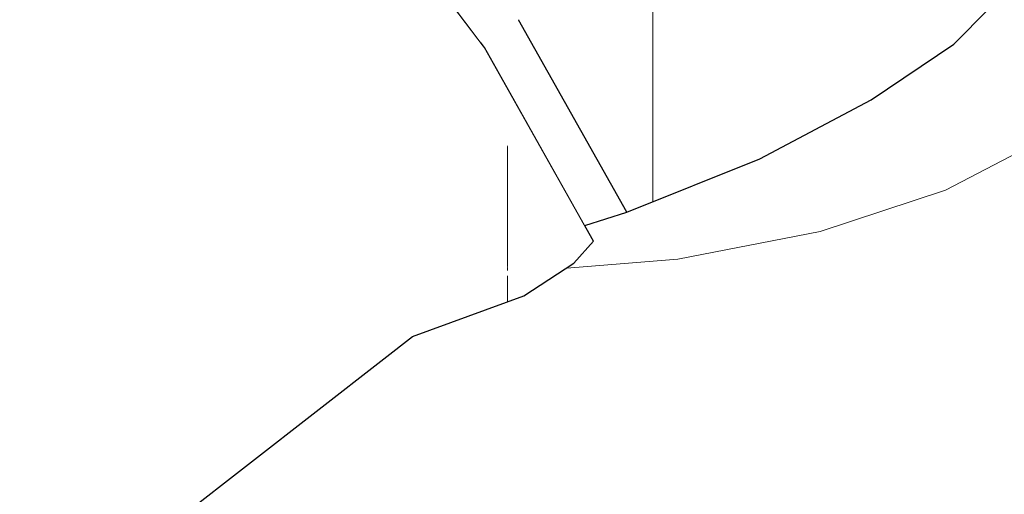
# Model space of a CAD drawing. Header units: millimetres. Extents: x -36478 to 31050, y -14815 to 11827.
# Tile 283 of 656: x -14688 to -14597, y 10554 to 10598. Entities that reach past the tile are written whole.
import ezdxf

# ---------------------------------------------------------------- set-up
doc = ezdxf.new("R2010")
doc.units = ezdxf.units.MM
doc.header["$MEASUREMENT"] = 0
doc.linetypes.add('Wipeout_Contour', pattern=[1000, 0, -1000])
doc.layers.add('Nové_Konstrukce - krov', color=7, linetype='Continuous')
doc.layers.add('Nové_Výplně - Povrchové', color=7, linetype='Continuous')

# ---------------------------------------------------------------- blocks, each defined once
blk = doc.blocks.new('*X13')
at = {"layer": 'Nové_Výplně - Povrchové', "color": 21, "linetype": 'Continuous', "lineweight": 20, "true_color": 0xffaaaa}
for p, q in [((-14602.702, 10582.401), (-14593.392, 10587.267)), ((-14688.529, 10582.748), (-14685.117, 10581.379)), ((-14614.179, 10578.608), (-14602.702, 10582.401)), ((-14685.117, 10581.379), (-14681.496, 10580.125)), ((-14681.496, 10580.125), (-14669.052, 10577.023)), ((-14627.238, 10576.08), (-14614.179, 10578.608)), ((-14669.052, 10577.023), (-14655.393, 10575.267)), ((-14641.214, 10574.947), (-14627.238, 10576.08)), ((-14655.393, 10575.267), (-14641.214, 10574.947))]:
    blk.add_line(p, q, dxfattribs=at)
blk = doc.blocks.new('výplň_6_1', base_point=(0, 0))
at = {"layer": 'Nové_Výplně - Povrchové', "color": 21, "linetype": 'Continuous', "lineweight": 20, "true_color": 0xffaaaa}
blk.add_blockref('*X13', (0, 0), dxfattribs=at)
blk = doc.blocks.new('výplň_140_1', base_point=(0, 0))
at = {"color": 254, "linetype": 'Wipeout_Contour', "lineweight": 0, "ltscale": 90342.651061}
blk.add_wipeout([(-14641.852, 10598.048), (-14645.367, 10596.005), (-14644.992, 10595.509), (-14635.786, 10579.157), (-14631.907, 10580.382)], dxfattribs=at).dxf.layer = 'Nové_Výplně - Povrchové'
blk = doc.blocks.new('výplň_142_1', base_point=(0, 0))
at = {"color": 254, "linetype": 'Wipeout_Contour', "lineweight": 0, "ltscale": 72214.93722}
blk.add_wipeout([(-14609.516, 10590.686), (-14601.919, 10595.79), (-14613.793, 10616.882), (-14621.195, 10611.43)], dxfattribs=at).dxf.layer = 'Nové_Výplně - Povrchové'
blk = doc.blocks.new('výplň_143_1', base_point=(0, 0))
at = {"color": 254, "linetype": 'Wipeout_Contour', "lineweight": 0, "ltscale": 72207.296714}
blk.add_wipeout([(-14601.919, 10595.79), (-14598.674, 10599.073), (-14610.364, 10619.836), (-14613.793, 10616.882)], dxfattribs=at).dxf.layer = 'Nové_Výplně - Povrchové'
blk = doc.blocks.new('*X289')
at = {"layer": 'Nové_Výplně - Povrchové', "color": 21, "linetype": 'Continuous', "lineweight": 20, "true_color": 0xffaaaa}
blk.add_line((-14629.538, 10602.715), (-14629.538, 10581.335), dxfattribs=at)
blk = doc.blocks.new('výplň_144_1', base_point=(0, 0))
at = {"color": 254, "linetype": 'Wipeout_Contour', "lineweight": 0, "ltscale": 72250.812574}
blk.add_wipeout([(-14641.852, 10598.048), (-14631.907, 10580.382), (-14619.724, 10585.283), (-14630.784, 10604.929)], dxfattribs=at).dxf.layer = 'Nové_Výplně - Povrchové'
at = {"layer": 'Nové_Výplně - Povrchové', "color": 21, "linetype": 'Continuous', "lineweight": 20, "true_color": 0xffaaaa}
blk.add_blockref('*X289', (0, 0), dxfattribs=at)
blk = doc.blocks.new('*X291')
at = {"layer": 'Nové_Výplně - Povrchové', "color": 21, "linetype": 'Continuous', "lineweight": 20, "true_color": 0xffaaaa}
blk.add_line((-14629.538, 10605.774), (-14629.538, 10602.715), dxfattribs=at)
blk = doc.blocks.new('výplň_145_1', base_point=(0, 0))
at = {"color": 254, "linetype": 'Wipeout_Contour', "lineweight": 0, "ltscale": 72229.886378}
blk.add_wipeout([(-14619.724, 10585.283), (-14609.516, 10590.686), (-14621.195, 10611.43), (-14630.784, 10604.929)], dxfattribs=at).dxf.layer = 'Nové_Výplně - Povrchové'
at = {"layer": 'Nové_Výplně - Povrchové', "color": 21, "linetype": 'Continuous', "lineweight": 20, "true_color": 0xffaaaa}
blk.add_blockref('*X291', (0, 0), dxfattribs=at)
blk = doc.blocks.new('výplň_181_1', base_point=(0, 0))
at = {"color": 254, "linetype": 'Wipeout_Contour', "lineweight": 0, "ltscale": 72341.088331}
blk.add_wipeout([(-14654.181, 10614.329), (-14657.143, 10611.556), (-14645.367, 10596.005), (-14641.852, 10598.048)], dxfattribs=at).dxf.layer = 'Nové_Výplně - Povrchové'
blk = doc.blocks.new('výplň_204_1', base_point=(0, 0))
at = {"color": 254, "linetype": 'Wipeout_Contour', "lineweight": 0, "ltscale": 72298.229277}
blk.add_wipeout([(-14654.205, 10566.929), (-14651.575, 10568.974), (-14660.572, 10584.957), (-14663.202, 10582.911)], dxfattribs=at).dxf.layer = 'Nové_Výplně - Povrchové'
blk = doc.blocks.new('*X411')
at = {"layer": 'Nové_Výplně - Povrchové', "color": 21, "linetype": 'Continuous', "lineweight": 20, "true_color": 0xffaaaa}
for p, q in [((-14642.88, 10575.391), (-14642.88, 10575.029)), ((-14642.88, 10574.529), (-14642.88, 10572.153))]:
    blk.add_line(p, q, dxfattribs=at)
blk = doc.blocks.new('výplň_205_1', base_point=(0, 0))
at = {"color": 254, "linetype": 'Wipeout_Contour', "lineweight": 0, "ltscale": 72285.981977}
blk.add_wipeout([(-14651.391, 10590.509), (-14660.572, 10584.957), (-14651.575, 10568.974), (-14641.368, 10572.706)], dxfattribs=at).dxf.layer = 'Nové_Výplně - Povrchové'
at = {"layer": 'Nové_Výplně - Povrchové', "color": 21, "linetype": 'Continuous', "lineweight": 20, "true_color": 0xffaaaa}
blk.add_blockref('*X411', (0, 0), dxfattribs=at)
blk = doc.blocks.new('*X413')
at = {"layer": 'Nové_Výplně - Povrchové', "color": 21, "linetype": 'Continuous', "lineweight": 20, "true_color": 0xffaaaa}
blk.add_line((-14642.88, 10586.514), (-14642.88, 10575.391), dxfattribs=at)
blk = doc.blocks.new('výplň_206_1', base_point=(0, 0))
at = {"color": 254, "linetype": 'Wipeout_Contour', "lineweight": 0, "ltscale": 72272.136699}
blk.add_wipeout([(-14641.368, 10572.706), (-14636.798, 10575.711), (-14646.955, 10593.752), (-14651.391, 10590.509)], dxfattribs=at).dxf.layer = 'Nové_Výplně - Povrchové'
at = {"layer": 'Nové_Výplně - Povrchové', "color": 21, "linetype": 'Continuous', "lineweight": 20, "true_color": 0xffaaaa}
blk.add_blockref('*X413', (0, 0), dxfattribs=at)
blk = doc.blocks.new('výplň_207_1', base_point=(0, 0))
at = {"color": 254, "linetype": 'Wipeout_Contour', "lineweight": 0, "ltscale": 72267.679379}
blk.add_wipeout([(-14636.798, 10575.711), (-14634.983, 10577.731), (-14644.992, 10595.509), (-14646.955, 10593.752)], dxfattribs=at).dxf.layer = 'Nové_Výplně - Povrchové'
blk = doc.blocks.new('výplň_208_1', base_point=(0, 0))
at = {"color": 254, "linetype": 'Wipeout_Contour', "lineweight": 0, "ltscale": 72344.611485}
blk.add_wipeout([(-14657.398, 10611.893), (-14659.545, 10610.379), (-14646.955, 10593.752), (-14644.992, 10595.509)], dxfattribs=at).dxf.layer = 'Nové_Výplně - Povrchové'
blk = doc.blocks.new('výplň_222_1', base_point=(0, 0))
at = {"color": 254, "linetype": 'Wipeout_Contour', "lineweight": 0, "ltscale": 72349.116399}
blk.add_wipeout([(-14651.391, 10590.509), (-14646.955, 10593.752), (-14659.545, 10610.379), (-14663.815, 10606.917)], dxfattribs=at).dxf.layer = 'Nové_Výplně - Povrchové'
blk = doc.blocks.new('výplň_223_1', base_point=(0, 0))
at = {"color": 254, "linetype": 'Wipeout_Contour', "lineweight": 0, "ltscale": 72366.857414}
blk.add_wipeout([(-14660.572, 10584.957), (-14671.726, 10599.686), (-14674.356, 10597.641), (-14663.202, 10582.911)], dxfattribs=at).dxf.layer = 'Nové_Výplně - Povrchové'
blk = doc.blocks.new('výplň_224_1', base_point=(0, 0))
at = {"color": 254, "linetype": 'Wipeout_Contour', "lineweight": 0, "ltscale": 72358.526718}
blk.add_wipeout([(-14660.572, 10584.957), (-14651.391, 10590.509), (-14663.815, 10606.917), (-14671.726, 10599.686)], dxfattribs=at).dxf.layer = 'Nové_Výplně - Povrchové'
blk = doc.blocks.new('výplň_225_1', base_point=(0, 0))
at = {"color": 254, "linetype": 'Wipeout_Contour', "lineweight": 0, "ltscale": 72460.52566}
blk.add_wipeout([(-14801.607, 10498.668), (-14790.454, 10483.938), (-14663.202, 10582.911), (-14674.356, 10597.641)], dxfattribs=at).dxf.layer = 'Nové_Výplně - Povrchové'
blk = doc.blocks.new('výplň_226_1', base_point=(0, 0))
at = {"color": 254, "linetype": 'Wipeout_Contour', "lineweight": 0, "ltscale": 90518.027594}
blk.add_wipeout([(-14790.454, 10483.938), (-14788.85, 10481.82), (-14781.17, 10468.178), (-14654.205, 10566.929), (-14663.202, 10582.911)], dxfattribs=at).dxf.layer = 'Nové_Výplně - Povrchové'
blk = doc.blocks.new('výplň_227_1', base_point=(0, 0))
at = {"color": 254, "linetype": 'Wipeout_Contour', "lineweight": 0, "ltscale": 72438.475738}
blk.add_wipeout([(-14674.356, 10597.641), (-14671.726, 10599.686), (-14684.696, 10612.715), (-14687.326, 10610.67)], dxfattribs=at).dxf.layer = 'Nové_Výplně - Povrchové'
blk = doc.blocks.new('výplň_228_1', base_point=(0, 0))
at = {"color": 254, "linetype": 'Wipeout_Contour', "lineweight": 0, "ltscale": 90679.985931}
blk.add_wipeout([(-14814.385, 10511.847), (-14802.696, 10500.105), (-14801.607, 10498.668), (-14674.356, 10597.641), (-14687.326, 10610.67)], dxfattribs=at).dxf.layer = 'Nové_Výplně - Povrchové'
blk = doc.blocks.new('výplň_231_1', base_point=(0, 0))
at = {"color": 254, "linetype": 'Wipeout_Contour', "lineweight": 0, "ltscale": 90774.545157}
blk.add_wipeout([(-14701.72, 10621.602), (-14828.075, 10523.326), (-14818.797, 10516.279), (-14814.385, 10511.847), (-14687.326, 10610.67)], dxfattribs=at).dxf.layer = 'Nové_Výplně - Povrchové'

msp = doc.modelspace()

# ---------------------------------------------------------------- block references
at = {"layer": 'Nové_Výplně - Povrchové', "color": 21, "linetype": 'Continuous', "lineweight": 20, "true_color": 0xffaaaa}
msp.add_blockref('výplň_6_1', (0, 0), dxfattribs=at)

# ---------------------------------------------------------------- next in the draw order: block references
for name in ['výplň_142_1', 'výplň_140_1', 'výplň_204_1']:
    msp.add_blockref(name, (0, 0), dxfattribs=at)

# ---------------------------------------------------------------- next in the draw order: block references
for name in ['výplň_143_1', 'výplň_144_1']:
    msp.add_blockref(name, (0, 0), dxfattribs=at)

# ---------------------------------------------------------------- next in the draw order: linework, layer by layer
at = {"layer": 'Nové_Konstrukce - krov', "color": 1, "linetype": 'Continuous', "lineweight": 25}
msp.add_line((-14601.919, 10595.79), (-14598.674, 10599.073), dxfattribs=at)

# ---------------------------------------------------------------- next in the draw order: block references
at = {"layer": 'Nové_Výplně - Povrchové', "color": 21, "linetype": 'Continuous', "lineweight": 20, "true_color": 0xffaaaa}
for name in ['výplň_181_1', 'výplň_145_1', 'výplň_205_1']:
    msp.add_blockref(name, (0, 0), dxfattribs=at)

# ---------------------------------------------------------------- next in the draw order: linework, layer by layer
at = {"layer": 'Nové_Konstrukce - krov', "color": 1, "linetype": 'Continuous', "lineweight": 25}
for p, q in [((-14609.516, 10590.686), (-14601.919, 10595.79)), ((-14619.724, 10585.283), (-14609.516, 10590.686)), ((-14631.907, 10580.382), (-14619.724, 10585.283))]:
    msp.add_line(p, q, dxfattribs=at)

# ---------------------------------------------------------------- next in the draw order: block references
at = {"layer": 'Nové_Výplně - Povrchové', "color": 21, "linetype": 'Continuous', "lineweight": 20, "true_color": 0xffaaaa}
msp.add_blockref('výplň_206_1', (0, 0), dxfattribs=at)

# ---------------------------------------------------------------- next in the draw order: linework, layer by layer
at = {"layer": 'Nové_Konstrukce - krov', "color": 1, "linetype": 'Continuous', "lineweight": 25}
msp.add_line((-14651.575, 10568.974), (-14641.368, 10572.706), dxfattribs=at)

# ---------------------------------------------------------------- next in the draw order: block references
at = {"layer": 'Nové_Výplně - Povrchové', "color": 21, "linetype": 'Continuous', "lineweight": 20, "true_color": 0xffaaaa}
msp.add_blockref('výplň_207_1', (0, 0), dxfattribs=at)

# ---------------------------------------------------------------- next in the draw order: linework, layer by layer
at = {"layer": 'Nové_Konstrukce - krov', "color": 1, "linetype": 'Continuous', "lineweight": 25}
for p, q in [((-14631.907, 10580.382), (-14641.852, 10598.048)), ((-14635.786, 10579.157), (-14631.907, 10580.382)), ((-14636.798, 10575.711), (-14634.983, 10577.731)), ((-14641.368, 10572.706), (-14636.798, 10575.711))]:
    msp.add_line(p, q, dxfattribs=at)

# ---------------------------------------------------------------- next in the draw order: block references
at = {"layer": 'Nové_Výplně - Povrchové', "color": 21, "linetype": 'Continuous', "lineweight": 20, "true_color": 0xffaaaa}
msp.add_blockref('výplň_208_1', (0, 0), dxfattribs=at)

# ---------------------------------------------------------------- next in the draw order: linework, layer by layer
at = {"layer": 'Nové_Konstrukce - krov', "color": 1, "linetype": 'Continuous', "lineweight": 25}
msp.add_line((-14634.983, 10577.731), (-14644.992, 10595.509), dxfattribs=at)

# ---------------------------------------------------------------- next in the draw order: block references
at = {"layer": 'Nové_Výplně - Povrchové', "color": 21, "linetype": 'Continuous', "lineweight": 20, "true_color": 0xffaaaa}
msp.add_blockref('výplň_222_1', (0, 0), dxfattribs=at)

# ---------------------------------------------------------------- next in the draw order: block references
msp.add_blockref('výplň_223_1', (0, 0), dxfattribs=at)

# ---------------------------------------------------------------- next in the draw order: block references
msp.add_blockref('výplň_224_1', (0, 0), dxfattribs=at)

# ---------------------------------------------------------------- next in the draw order: linework, layer by layer
at = {"layer": 'Nové_Konstrukce - krov', "color": 1, "linetype": 'Continuous', "lineweight": 25}
msp.add_line((-14644.992, 10595.509), (-14657.398, 10611.893), dxfattribs=at)

# ---------------------------------------------------------------- next in the draw order: block references
at = {"layer": 'Nové_Výplně - Povrchové', "color": 21, "linetype": 'Continuous', "lineweight": 20, "true_color": 0xffaaaa}
msp.add_blockref('výplň_225_1', (0, 0), dxfattribs=at)

# ---------------------------------------------------------------- next in the draw order: block references
for name in ['výplň_227_1', 'výplň_226_1']:
    msp.add_blockref(name, (0, 0), dxfattribs=at)

# ---------------------------------------------------------------- next in the draw order: linework, layer by layer
at = {"layer": 'Nové_Konstrukce - krov', "color": 1, "linetype": 'Continuous', "lineweight": 25}
msp.add_line((-14654.205, 10566.929), (-14651.575, 10568.974), dxfattribs=at)

# ---------------------------------------------------------------- next in the draw order: block references
at = {"layer": 'Nové_Výplně - Povrchové', "color": 21, "linetype": 'Continuous', "lineweight": 20, "true_color": 0xffaaaa}
msp.add_blockref('výplň_228_1', (0, 0), dxfattribs=at)

# ---------------------------------------------------------------- next in the draw order: block references
msp.add_blockref('výplň_231_1', (0, 0), dxfattribs=at)

# ---------------------------------------------------------------- next in the draw order: linework, layer by layer
at = {"layer": 'Nové_Konstrukce - krov', "color": 1, "linetype": 'Continuous', "lineweight": 25}
msp.add_line((-14781.17, 10468.178), (-14654.205, 10566.929), dxfattribs=at)

doc.saveas('drawing.dxf')
